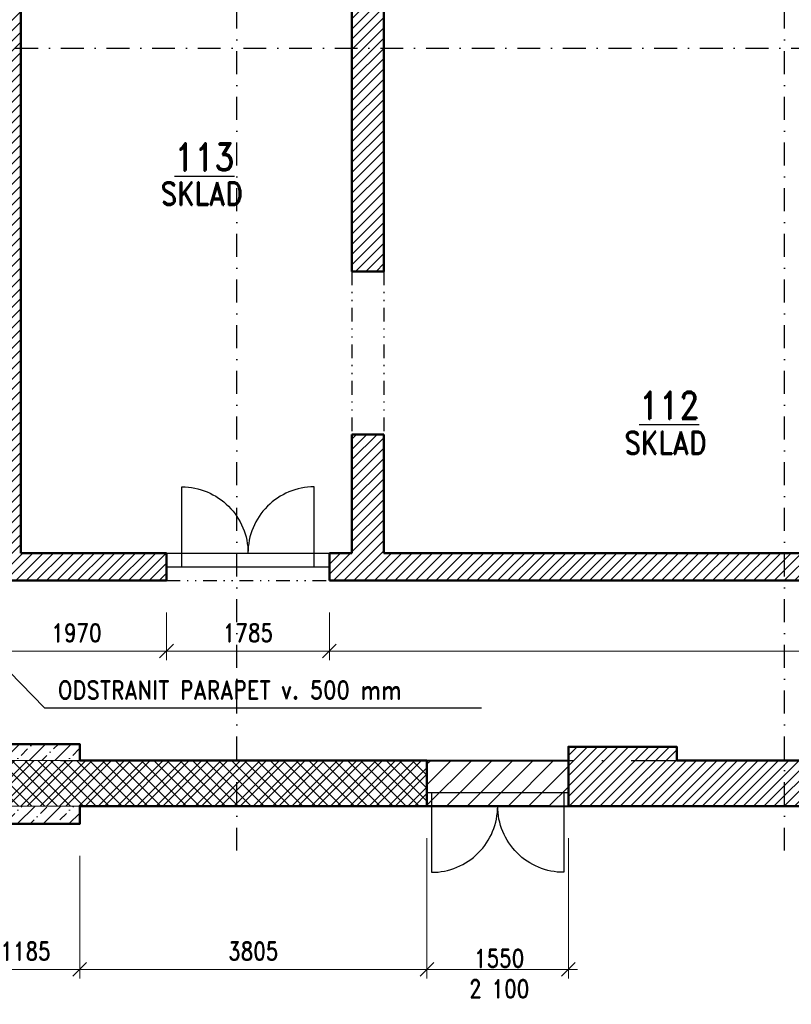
# Model space of a CAD drawing. Header units: millimetres. Extents: x -33711 to 550618, y -222428 to 596511.
# Tile 476 of 656: x 323147 to 331600, y -12908 to -2127. Entities that reach past the tile are written whole.
import ezdxf

# ---------------------------------------------------------------- set-up
doc = ezdxf.new("R2010")
doc.units = ezdxf.units.MM
doc.linetypes.add('DASHDOT', pattern=[0.5, 0.25, -0.125, 0, -0.125])
doc.linetypes.add('DIVIDE', pattern=[8, 3, -1.5, 0.25, -1.5, 0.25, -1.5])
for name, color, linetype in [('IN_BP_BOURACI PRACE', 40, 'Continuous'), ('IN_C_CERCHOVANA', 7, 'DIVIDE'), ('IN_C_OSA', 6, 'DASHDOT'), ('IN_C_TENKA', 7, 'Continuous'), ('IN_TEXT', 7, 'Continuous'), ('IN_VYPLNE OTVORU', 151, 'Continuous')]:
    doc.layers.add(name, color=color, linetype=linetype)
for name, color, linetype, lineweight in [('IN_C_TLUSTA', 5, 'Continuous', 50), ('IN_KOTY', 4, 'Continuous', 13), ('IN_NS_TLUSTA', 1, 'Continuous', 40), ('IN_SRAFY', 8, 'Continuous', 9)]:
    doc.layers.add(name, color=color, linetype=linetype, lineweight=lineweight)
doc.styles.add('Koty', font='romand.shx', dxfattribs={"width": 0.8})
doc.styles.add('ROMAND', font='romand.shx', dxfattribs={"width": 0.85})
doc.dimstyles.new('IN_100', dxfattribs={"dimtxt": 200, "dimasz": 150, "dimexe": 100, "dimexo": 350, "dimgap": 100, "dimtad": 1, "dimdec": 4, "dimrnd": 5, "dimdsep": 46, "dimtxsty": 'Koty', "dimblk": 'OBLIQUE', "dimcen": 40, "dimdle": 100, "dimclrd": 256, "dimclrt": 7, "dimadec": 0, "dimazin": 0, "dimtfac": 1, "dimtdec": 4, "dimtmove": 1, "dimatfit": 3, "dimldrblk": 'ARCHTICK', "dimfxl": 500, "dimtolj": 1, "dimtzin": 0, "dimlwd": -1, "dimlwe": -1, "dimarcsym": 0})

# ---------------------------------------------------------------- blocks, each defined once
blk = doc.blocks.new('_Oblique')
at = {"color": 0, "linetype": 'ByBlock', "lineweight": -2}
blk.add_line((-0.5, -0.5), (0.5, 0.5), dxfattribs=at)
blk = doc.blocks.new('*D50')
at = {"layer": 'DEFPOINTS', "color": 0, "transparency": 16777216}
for p in [(322785, -8268), (324755, -8268), (324755, -9040)]:
    blk.add_point(p, dxfattribs=at)
at = {"layer": 'IN_KOTY', "color": 0, "transparency": 16777216}
for p, q in [((322785, -8618), (322785, -9140)), ((324755, -8618), (324755, -9140))]:
    blk.add_line(p, q, dxfattribs=at)
at = {"layer": 'IN_KOTY', "transparency": 16777216}
blk.add_line((322685, -9040), (324855, -9040), dxfattribs=at)
at = {"layer": 'IN_KOTY', "transparency": 16777216, "xscale": 150, "yscale": 150, "zscale": 150, "rotation": 180}
blk.add_blockref('_Oblique', (322785, -9040), dxfattribs=at)
at = {"layer": 'IN_KOTY', "transparency": 16777216, "xscale": 150, "yscale": 150, "zscale": 150}
blk.add_blockref('_Oblique', (324755, -9040), dxfattribs=at)
at = {"layer": 'IN_KOTY', "color": 7, "transparency": 16777216, "insert": (323770, -8840), "char_height": 200, "attachment_point": 5, "style": 'Koty'}
blk.add_mtext('\\A1;1970', dxfattribs=at)
blk = doc.blocks.new('_ArchTick')
at = {"color": 0, "linetype": 'ByBlock', "lineweight": 13, "const_width": 0.15}
blk.add_lwpolyline([(-0.5, -0.5), (0.5, 0.5)], dxfattribs=at)
blk = doc.blocks.new('*D51')
at = {"layer": 'DEFPOINTS', "color": 0, "transparency": 16777216}
for p in [(322785, -8268), (324755, -8268), (322785, -9040)]:
    blk.add_point(p, dxfattribs=at)
at = {"layer": 'IN_KOTY', "color": 0, "transparency": 16777216}
for p, q in [((322785, -8618), (322785, -9140)), ((324755, -8618), (324755, -9140))]:
    blk.add_line(p, q, dxfattribs=at)
at = {"layer": 'IN_KOTY', "transparency": 16777216}
blk.add_line((324855, -9040), (322685, -9040), dxfattribs=at)
at = {"layer": 'IN_KOTY', "transparency": 16777216, "xscale": 150, "yscale": 150, "zscale": 150, "rotation": 180}
blk.add_blockref('_Oblique', (322785, -9040), dxfattribs=at)
at = {"layer": 'IN_KOTY', "transparency": 16777216, "xscale": 150, "yscale": 150, "zscale": 150}
blk.add_blockref('_Oblique', (324755, -9040), dxfattribs=at)
at = {"layer": 'IN_KOTY', "color": 7, "transparency": 16777216, "insert": (323770, -8840), "char_height": 200, "attachment_point": 5, "style": 'Koty'}
blk.add_mtext('\\A1;1970', dxfattribs=at)
blk = doc.blocks.new('*D52')
at = {"layer": 'DEFPOINTS', "color": 0, "transparency": 16777216}
for p in [(326540, -8268), (341160, -8268), (341160, -9040)]:
    blk.add_point(p, dxfattribs=at)
at = {"layer": 'IN_KOTY', "color": 0, "transparency": 16777216}
for p, q in [((326540, -8618), (326540, -9140)), ((341160, -8618), (341160, -9140))]:
    blk.add_line(p, q, dxfattribs=at)
at = {"layer": 'IN_KOTY', "transparency": 16777216}
blk.add_line((326440, -9040), (341260, -9040), dxfattribs=at)
at = {"layer": 'IN_KOTY', "transparency": 16777216, "xscale": 150, "yscale": 150, "zscale": 150, "rotation": 180}
blk.add_blockref('_Oblique', (326540, -9040), dxfattribs=at)
at = {"layer": 'IN_KOTY', "transparency": 16777216, "xscale": 150, "yscale": 150, "zscale": 150}
blk.add_blockref('_Oblique', (341160, -9040), dxfattribs=at)
at = {"layer": 'IN_KOTY', "color": 7, "transparency": 16777216, "insert": (333850, -8840), "char_height": 200, "attachment_point": 5, "style": 'Koty'}
blk.add_mtext('\\A1;14620', dxfattribs=at)
blk = doc.blocks.new('*D60')
at = {"layer": 'DEFPOINTS', "color": 0, "transparency": 16777216}
for p in [(324755, -8268), (326540, -8268), (326540, -9040)]:
    blk.add_point(p, dxfattribs=at)
at = {"layer": 'IN_KOTY', "color": 0, "transparency": 16777216}
for p, q in [((324755, -8618), (324755, -9140)), ((326540, -8618), (326540, -9140))]:
    blk.add_line(p, q, dxfattribs=at)
at = {"layer": 'IN_KOTY', "transparency": 16777216}
blk.add_line((324655, -9040), (326640, -9040), dxfattribs=at)
at = {"layer": 'IN_KOTY', "transparency": 16777216, "xscale": 150, "yscale": 150, "zscale": 150, "rotation": 180}
blk.add_blockref('_Oblique', (324755, -9040), dxfattribs=at)
at = {"layer": 'IN_KOTY', "transparency": 16777216, "xscale": 150, "yscale": 150, "zscale": 150}
blk.add_blockref('_Oblique', (326540, -9040), dxfattribs=at)
at = {"layer": 'IN_KOTY', "color": 7, "transparency": 16777216, "insert": (325648, -8840), "char_height": 200, "attachment_point": 5, "style": 'Koty'}
blk.add_mtext('\\A1;1785', dxfattribs=at)
blk = doc.blocks.new('*D129')
at = {"layer": 'DEFPOINTS', "color": 0, "transparency": 16777216}
for p in [(327608, -10738), (323804, -10932), (327608, -12525)]:
    blk.add_point(p, dxfattribs=at)
at = {"layer": 'IN_KOTY', "color": 0, "transparency": 16777216}
for p, q in [((327608, -11088), (327608, -12625)), ((323804, -11282), (323804, -12625))]:
    blk.add_line(p, q, dxfattribs=at)
at = {"layer": 'IN_KOTY', "transparency": 16777216}
blk.add_line((323704, -12525), (327708, -12525), dxfattribs=at)
at = {"layer": 'IN_KOTY', "transparency": 16777216, "xscale": 150, "yscale": 150, "zscale": 150, "rotation": 180}
blk.add_blockref('_Oblique', (323804, -12525), dxfattribs=at)
at = {"layer": 'IN_KOTY', "transparency": 16777216, "xscale": 150, "yscale": 150, "zscale": 150}
blk.add_blockref('_Oblique', (327608, -12525), dxfattribs=at)
at = {"layer": 'IN_KOTY', "color": 7, "transparency": 16777216, "insert": (325706, -12325), "char_height": 200, "attachment_point": 5, "style": 'Koty'}
blk.add_mtext('\\A1;3805', dxfattribs=at)
blk = doc.blocks.new('*D130')
at = {"layer": 'DEFPOINTS', "color": 0, "transparency": 16777216}
for p in [(327608, -10738), (329158, -10738), (329158, -12525)]:
    blk.add_point(p, dxfattribs=at)
at = {"layer": 'IN_KOTY', "color": 0, "transparency": 16777216}
for p, q in [((327608, -11088), (327608, -12625)), ((329158, -11088), (329158, -12625))]:
    blk.add_line(p, q, dxfattribs=at)
at = {"layer": 'IN_KOTY', "transparency": 16777216}
blk.add_line((327508, -12525), (329258, -12525), dxfattribs=at)
at = {"layer": 'IN_KOTY', "transparency": 16777216, "xscale": 150, "yscale": 150, "zscale": 150, "rotation": 180}
blk.add_blockref('_Oblique', (327608, -12525), dxfattribs=at)
at = {"layer": 'IN_KOTY', "transparency": 16777216, "xscale": 150, "yscale": 150, "zscale": 150}
blk.add_blockref('_Oblique', (329158, -12525), dxfattribs=at)
at = {"layer": 'IN_KOTY', "color": 7, "transparency": 16777216, "insert": (328400, -12571), "char_height": 200, "attachment_point": 5, "style": 'Koty'}
blk.add_mtext('\\A1;1550\\P2 100', dxfattribs=at)
blk = doc.blocks.new('*D385')
at = {"layer": 'DEFPOINTS', "color": 0, "transparency": 16777216}
for p in [(322618, -10932), (323804, -10932), (323804, -12525)]:
    blk.add_point(p, dxfattribs=at)
at = {"layer": 'IN_KOTY', "color": 0, "transparency": 16777216}
for p, q in [((322618, -11282), (322618, -12625)), ((323804, -11282), (323804, -12625))]:
    blk.add_line(p, q, dxfattribs=at)
at = {"layer": 'IN_KOTY', "transparency": 16777216}
blk.add_line((322518, -12525), (323904, -12525), dxfattribs=at)
at = {"layer": 'IN_KOTY', "transparency": 16777216, "xscale": 150, "yscale": 150, "zscale": 150, "rotation": 180}
blk.add_blockref('_Oblique', (322618, -12525), dxfattribs=at)
at = {"layer": 'IN_KOTY', "transparency": 16777216, "xscale": 150, "yscale": 150, "zscale": 150}
blk.add_blockref('_Oblique', (323804, -12525), dxfattribs=at)
at = {"layer": 'IN_KOTY', "color": 7, "transparency": 16777216, "insert": (323211, -12325), "char_height": 200, "attachment_point": 5, "style": 'Koty'}
blk.add_mtext('\\A1;1185', dxfattribs=at)

msp = doc.modelspace()

# ---------------------------------------------------------------- hatches: boundary and pattern name
at = {"layer": 'IN_SRAFY'}
h = msp.add_hatch(dxfattribs=at)
h.set_pattern_fill('ANSI31', color=256, scale=25)
h.set_pattern_definition([(45, (322314.75, -7710.22), (-56.1266, 56.1266), [])])
h.paths.add_polyline_path([(322405.47557, -7667.56486), (322235.47666, -7667.56486), (322235.47666, -7767.57311), (322405.47557, -7767.57153)])
h.paths.add_polyline_path([(341160.47666, -7967.56486), (337525.47557, -7967.56486), (337525.47557, -8267.56486), (341160.47666, -8267.56486)], flags=17)
h.paths.add_polyline_path([(331525.47557, -7967.56486), (327135.47666, -7967.56486), (327135.47666, -6667.56486), (326785.47666, -6667.56486), (326785.47666, -7967.56486), (326540.47666, -7967.56486), (326540.47666, -8267.56486), (331525.47557, -8267.56486)])
h.paths.add_polyline_path([(327135.47666, -2437.56398), (326785.47666, -2437.56398), (326785.47666, -4882.56486), (327135.47666, -4882.56486)])
h.paths.add_polyline_path([(327135.47666, -267.56486), (328165.47666, -267.56486), (328165.47666, 232.43514), (325380.47666, 232.43514), (325380.47666, -267.56486), (326785.47666, -267.56486), (326785.47666, -2437.56398), (327135.47666, -2437.56398)])
h.paths.add_polyline_path([(331525.47557, 232.43514), (330415.47666, 232.43514), (330415.47666, -267.56486), (331525.47557, -267.56486)])
h.paths.add_polyline_path([(333215.47666, 232.43514), (332765.47666, 232.43514), (332765.47666, -267.56486), (333215.47666, -267.56486)])
h.paths.add_polyline_path([(331665.47666, 232.43514), (331525.47557, 232.43514), (331525.47557, -267.56486), (331665.47666, -267.56486)])
h.paths.add_polyline_path([(324280.47666, 232.43514), (322560.47666, 232.43548), (322560.47666, -2437.56398), (323160.47666, -2437.56398), (323160.47666, -267.56486), (324280.47666, -267.56486)])
h.paths.add_polyline_path([(323160.47666, -2437.56398), (322560.47666, -2437.56398), (322560.47666, -7667.56486), (322405.47557, -7667.56486), (322405.47557, -7767.57153), (322785.47666, -7767.56801), (322785.47666, -8267.56486), (324755.47666, -8267.56486), (324755.47666, -7967.56486), (323160.47666, -7967.56486)])
h.paths.add_polyline_path([(340395.47666, 232.43514), (338245.47666, 232.43514), (338245.47666, -267.56486), (339005.47666, -267.56486), (339005.47666, -2437.56398), (339355.47666, -2437.56398), (339355.47666, -267.56486), (340395.47666, -267.56486)])
h.paths.add_polyline_path([(336795.47666, 232.43514), (335395.47666, 232.43514), (335395.47666, -267.56486), (335695.47666, -267.56486), (335695.47666, -2437.56398), (336045.47666, -2437.56398), (336045.47666, -267.56486), (336795.47666, -267.56486)])
h.paths.add_polyline_path([(336045.47666, -2437.56398), (335695.47666, -2437.56398), (335695.47666, -7967.56486), (331525.47557, -7967.56486), (331525.47557, -8267.56486), (337525.47557, -8267.56486), (337525.47557, -7967.56486), (336045.47666, -7967.56486), (336045.47666, -5427.56486), (337525.47557, -5427.56486), (337525.47557, -5077.56486), (336045.47666, -5077.56486)])
h.paths.add_polyline_path([(343945.47666, 232.43514), (343525.47557, 232.43514), (343525.47557, -267.56486), (343547.97666, -267.56486), (343945.47666, -267.56486)])
h.paths.add_polyline_path([(343525.47557, 232.43514), (341875.47666, 232.43514), (341875.47666, -267.56486), (342320.47666, -267.56486), (342320.47666, -2437.56398), (342670.47666, -2437.56398), (342670.47666, -2290.06486), (342670.47666, -2267.56486), (343525.47557, -2267.56486), (343525.47557, -2167.56486), (342670.47666, -2167.56486), (342670.47666, -1267.56486), (343525.47557, -1267.56486), (343525.47557, -1167.56486), (342670.47666, -1167.56486), (342670.47666, -267.56486), (343525.47557, -267.56486)])
h.paths.add_polyline_path([(339005.47666, -4077.56486), (339355.47666, -4077.56486), (339355.47666, -2437.56398), (339005.47666, -2437.56398)])
h.paths.add_polyline_path([(342320.47666, -3977.56486), (342670.47666, -3977.56486), (342670.47666, -3767.56486), (343525.47557, -3767.56486), (343525.47557, -3417.56486), (342670.47666, -3417.56486), (342670.47666, -2437.56398), (342320.47666, -2437.56398)])
h.paths.add_polyline_path([(342670.47666, -4977.56486), (342320.47666, -4977.56486), (342320.47666, -5077.56486), (337525.47557, -5077.56486), (337525.47557, -5427.56486), (342480.47666, -5427.56486), (342480.47666, -7967.56486), (342480.47666, -8267.56486), (342980.47666, -8267.56486), (342980.47666, -7967.56486), (342830.47666, -7967.56486), (342830.47666, -5427.56486), (342670.47666, -5427.56486)])
h = msp.add_hatch(dxfattribs=at)
h.set_pattern_fill('ANSI31', color=256, scale=25)
h.paths.add_polyline_path([(360256.83147, -10237.56486), (356850.47666, -10237.56486), (356850.47666, -8267.56486), (361310.47666, -8267.56486), (361310.47666, -7967.56486), (356700.47666, -7967.56486), (356700.47666, -8267.56486), (356700.47666, -10237.56486), (355870.47666, -10237.56486), (355525.47557, -10237.56485), (355525.47557, -10737.56486), (360256.83147, -10737.56486)])
h.paths.add_polyline_path([(331525.47557, -10237.56486), (330344.47666, -10237.56486), (330344.47666, -10087.56486), (329158.47666, -10087.56486), (329158.47666, -10737.56486), (331525.47557, -10737.56486)])
h.paths.add_polyline_path([(337525.47557, -10237.56486), (335920.47666, -10237.56486), (334670.47666, -10237.56483), (334670.47666, -10237.56486), (331525.47557, -10237.56486), (331525.47557, -10737.56486), (337525.47557, -10737.56486)])
h.paths.add_polyline_path([(335920.47666, -10087.56486), (334670.47666, -10087.56486), (334670.47666, -10237.56398), (335920.47666, -10237.56398)])
h.paths.add_polyline_path([(343525.47557, -10237.56486), (342570.47666, -10237.56486), (341320.47666, -10237.56484), (341320.47666, -10237.56486), (337525.47557, -10237.56486), (337525.47557, -10737.56486), (343525.47557, -10737.56486)])
h.paths.add_polyline_path([(342570.47666, -10087.56486), (341320.47666, -10087.56486), (341320.47666, -10237.56398), (342570.47666, -10237.56398)])
h.paths.add_polyline_path([(349525.47557, -10237.56486), (349220.47666, -10237.56486), (347970.47666, -10237.56484), (347970.47666, -10237.56486), (343525.47557, -10237.56486), (343525.47557, -10737.56486), (349525.47557, -10737.56486)])
h.paths.add_polyline_path([(349220.47666, -10087.56486), (347970.47666, -10087.56486), (347970.47666, -10237.56398), (349220.47666, -10237.56398)])
h.paths.add_polyline_path([(355525.47557, -10237.56398), (354620.47666, -10237.56398), (354620.47666, -10237.56486), (349525.47557, -10237.56486), (349525.47557, -10737.56486), (355525.47557, -10737.56486)])
h.paths.add_polyline_path([(355870.47666, -10087.56486), (355525.47557, -10087.56486), (355525.47557, -10237.56398), (355870.47666, -10237.56398)], flags=17)
h.paths.add_polyline_path([(355525.47557, -10087.56486), (354620.47666, -10087.56486), (354620.47666, -10237.56398), (355525.47557, -10237.56398)])
h = msp.add_hatch(dxfattribs=at)
h.set_pattern_fill('BETON-PROSTY', color=256, scale=50, pattern_type=2)
h.set_pattern_definition([(45, (19814, 0), (-141.42136, 141.42136), []), (45, (19955.42, 0), (-70.71068, 212.13203), [100, -50, 0, -50])])
h.paths.add_polyline_path([(323804.47666, -10057.56486), (322618.47666, -10057.56486), (322618.47666, -10237.56398), (323804.47666, -10237.56486)])
h.paths.add_polyline_path([(323804.77895, -10737.56486), (322618.47666, -10737.56486), (322618.47666, -10931.58989), (323804.47666, -10931.58989)])
h = msp.add_hatch(dxfattribs=at)
h.set_pattern_fill('ZDIVO-STR_PEV', color=256, scale=50, pattern_type=2)
h.set_pattern_definition([(45, (0, 0), (-106.06602, 106.06602), []), (45, (70.71, 0), (-106.06602, 106.06602), []), (135, (0, 0), (-70.710678, -70.710678), [])])
edge = h.paths.add_edge_path()
edge.add_line((323613.68928, -10237.56486), (322618.47666, -10237.56486))
edge.add_line((322618.47666, -10237.56486), (322505.48207, -10237.56486))
edge.add_line((322505.48207, -10237.56486), (322505.48207, -10237.56876))
edge.add_line((322505.48207, -10237.56876), (321908.47666, -10237.56398))
edge.add_line((321908.47666, -10237.56398), (321908.47666, -10737.56486))
edge.add_line((321908.47666, -10737.56486), (322618.47666, -10737.56486))
edge.add_line((322618.47666, -10737.56486), (323563.4569, -10737.56486))
edge.add_arc((323189.12726, -10725.0282), 374.53951, 358.081825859, 366.168274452)
edge.add_arc((323365.24485, -10435.22631), 317.48178, 308.18166878, 398.505624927)
edge = h.paths.add_edge_path()
edge.add_line((325525.47557, -10237.56486), (323804.47666, -10237.56486))
edge.add_line((323804.47666, -10237.56486), (323613.68928, -10237.56486))
edge.add_arc((323365.24485, -10435.22631), 317.48178, -51.81833122, 38.505624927, ccw=False)
edge.add_arc((323189.12726, -10725.0282), 374.53951, -1.918174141, 6.168274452, ccw=False)
edge.add_line((323563.4569, -10737.56486), (323855.47666, -10737.56486))
edge.add_line((323855.47666, -10737.56486), (325525.47557, -10737.56486))
edge.add_line((325525.47557, -10737.56486), (325525.47557, -10237.56486))
h.paths.add_polyline_path([(327608.47666, -10237.56486), (325525.47557, -10237.56486), (325525.47557, -10737.56486), (327608.47666, -10737.56486)])
at = {"layer": 'IN_SRAFY', "lineweight": 30}
h = msp.add_hatch(dxfattribs=at)
h.set_pattern_fill('ANSI31', color=12, scale=50)
h.set_pattern_definition([(45, (-1342, 0), (-112.2532, 112.2532), [])])
h.paths.add_polyline_path([(327608.47666, -10237.56486), (327608.47666, -10587.56486), (329158.47666, -10587.56486), (329158.47666, -10237.56486)])
h.paths.add_polyline_path([(327658.47666, -10587.56486), (327658.47666, -10737.56486), (329108.47666, -10737.56486), (329108.47666, -10587.56486)])
h.paths.add_polyline_path([(329158.47666, -10587.56486), (329108.47666, -10587.56486), (329108.47666, -10737.56486), (329158.47666, -10737.56486)])
h.paths.add_polyline_path([(327608.47666, -10737.56486), (327658.47666, -10737.56486), (327658.47666, -10587.56486), (327608.47666, -10587.56486)])

# ---------------------------------------------------------------- linework, layer by layer
at = {"layer": 'IN_BP_BOURACI PRACE'}
for p, q in [((327608.47666, -10587.56486), (329158.47666, -10587.56486)), ((327658.47666, -10587.56486), (327658.47666, -10737.56486)), ((329108.47666, -10587.56486), (329108.47666, -10737.56486)), ((327608.47666, -10737.56486), (329158.47666, -10737.56486))]:
    msp.add_line(p, q, dxfattribs=at)
for points in [[(327658.47666, -10737.56486), (327658.47666, -11462.56486, 0.4142135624), (328383.47666, -10737.56486)], [(329108.47666, -10737.56486), (329108.47666, -11462.56486, -0.4142135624), (328383.47666, -10737.56486)]]:
    msp.add_lwpolyline(points, format="xyb", dxfattribs=at)
at = {"layer": 'IN_C_CERCHOVANA', "ltscale": 50}
for p, q in [((326785.47666, -4882.56486), (326785.47666, -6667.56486)), ((327135.47666, -4882.56486), (327135.47666, -6667.56486)), ((324755.47667, -8267.56486), (326540.47666, -8267.56486))]:
    msp.add_line(p, q, dxfattribs=at)
at = {"layer": 'IN_C_OSA', "color": 4, "ltscale": 1000}
for p, q in [((325525.47557, -11223.72868), (325525.47557, 15993.75208)), ((331525.47557, -11223.72868), (331525.47557, 15993.75208)), ((291091.3862, -2437.56398), (356092.68823, -2437.56398))]:
    msp.add_line(p, q, dxfattribs=at)
at = {"layer": 'IN_C_OSA', "color": 4, "ltscale": 2500}
msp.add_line((291091.3862, -10237.56486), (356092.68823, -10237.56398), dxfattribs=at)
at = {"layer": 'IN_C_TLUSTA'}
for p, q in [((323160.47666, -267.56486), (323160.47666, -7967.56486)), ((326785.47666, -267.56486), (326785.47666, -4882.56486)), ((327135.47666, -267.56486), (327135.47666, -4882.56486)), ((326785.47666, -4882.56486), (327135.47666, -4882.56486)), ((326785.47666, -6667.56486), (327135.47666, -6667.56486)), ((326785.47666, -6667.56486), (326785.47666, -7967.56486)), ((327135.47666, -6667.56486), (327135.47666, -7967.56486)), ((323160.47666, -7967.56486), (324755.47666, -7967.56486)), ((324755.47666, -8267.56486), (324755.47666, -7967.56486)), ((326540.47666, -8267.56486), (326540.47666, -7967.56486)), ((326540.47666, -7967.56486), (326785.47666, -7967.56486)), ((327135.47666, -7967.56486), (335695.47666, -7967.56486)), ((324755.47666, -8267.56486), (322785.47666, -8267.56486)), ((341160.47666, -8267.56486), (326540.47666, -8267.56486)), ((327608.47666, -10237.56486), (327608.47666, -10737.56486)), ((329158.47666, -10237.56486), (329158.47666, -10737.56486)), ((330344.47666, -10237.56398), (334670.47666, -10237.56486)), ((328950.47666, -10737.56486), (323837.99493, -10737.56486)), ((329158.47666, -10737.56486), (360256.83147, -10737.56486))]:
    msp.add_line(p, q, dxfattribs=at)
for points in [[(322618.47666, -10237.56398), (322618.47666, -10057.56486), (323804.47666, -10057.56486), (323804.47666, -10237.56486), (327608.47666, -10237.56486)], [(329158.47666, -10237.56398), (329158.47666, -10087.56486), (330344.47666, -10087.56486), (330344.47666, -10237.56398)], [(322618.47666, -10737.56486), (322618.47666, -10931.58989), (323804.47666, -10931.58989), (323804.77895, -10737.56486), (327608.47666, -10737.56486)]]:
    msp.add_lwpolyline(points, dxfattribs=at)
at = {"layer": 'IN_NS_TLUSTA'}
for p, q in [((327608.47666, -10237.56486), (329158.47666, -10237.56486)), ((327608.47666, -10737.56486), (329158.47666, -10737.56486))]:
    msp.add_line(p, q, dxfattribs=at)
at = {"layer": 'IN_SRAFY'}
for p, q in [((322618.47666, -10237.56486), (323855.47666, -10237.56486)), ((322618.47666, -10737.56486), (323855.47666, -10737.56486))]:
    msp.add_line(p, q, dxfattribs=at)
at = {"layer": 'IN_VYPLNE OTVORU'}
for p, q in [((324755.47666, -7967.56486), (326540.47666, -7967.56486)), ((324922.97666, -8117.56486), (324922.97666, -7967.56486)), ((326372.97666, -8117.56486), (326372.97666, -7967.56486)), ((324755.47666, -8117.56486), (326540.47666, -8117.56486))]:
    msp.add_line(p, q, dxfattribs=at)
for points in [[(324922.97666, -7967.56486), (324922.97666, -7242.56486, -0.4142135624), (325647.97666, -7967.56486)], [(326372.97666, -7967.56486), (326372.97666, -7242.56486, 0.4142135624), (325647.97666, -7967.56486)]]:
    msp.add_lwpolyline(points, format="xyb", dxfattribs=at)

# ---------------------------------------------------------------- texts
at = {"layer": 'IN_TEXT', "attachment_point": 7, "style": 'ROMAND'}
for s, insert, char_height, width in [('{\\L\\C0;113}', (324843.58904, -3779.69963), 300, 945.9689616), ('{\\C0;SKLAD}', (324690.32745, -4156.31063), 250, 2497.377199), ('{\\L\\C0;112}', (329933.829, -6497.62419), 300, 945.9689616), ('{\\C0;SKLAD}', (329771.42881, -6885.45754), 250, 2497.377199), ('{\\C0;ODSTRANIT PARAPET v. 500 mm}', (323564.8887, -9566.10829), 200, 4892.7072441)]:
    msp.add_mtext(s, dxfattribs=dict(at, insert=insert, char_height=char_height, width=width))

# ---------------------------------------------------------------- dimensions: what is measured, and where the dimension line sits
at = {"layer": 'IN_KOTY'}
for base, p1, p2, picture, middle in [((324755.47666, -9039.65864), (322785.47666, -8267.56486), (324755.47666, -8267.56486), '*D50', (323770.47666, -8839.65864)), ((322785.47666, -9039.6769), (324755.47666, -8267.56486), (322785.47666, -8267.56486), '*D51', (323770.47666, -8839.6769)), ((326540.47666, -9039.6769), (324755.47666, -8267.56486), (326540.47666, -8267.56486), '*D60', (325647.97666, -8839.6769)), ((341160.47666, -9039.69127), (326540.47666, -8267.56486), (341160.47666, -8267.56486), '*D52', (333850.47666, -8839.69127)), ((327608.47666, -12524.9398), (323804.47666, -10931.58989), (327608.47666, -10737.56486), '*D129', (325706.47666, -12324.9398)), ((323804.47666, -12524.9398), (322618.47666, -10931.58989), (323804.47666, -10931.58989), '*D385', (323211.47666, -12324.9398))]:
    dim = msp.add_linear_dim(base=base, p1=p1, p2=p2, dimstyle='IN_100', dxfattribs=at)
    dim.commit()
    dim.dimension.update_dxf_attribs({"geometry": picture, "text_midpoint": middle})
dim = msp.add_linear_dim(base=(329158.47666, -12524.9398), p1=(327608.47666, -10737.56486), p2=(329158.47666, -10737.56486), text='<>\\P2 100', dimstyle='IN_100', dxfattribs=at)
dim.commit()
dim.dimension.update_dxf_attribs({"geometry": '*D130', "text_midpoint": (328399.71584, -12937.52674), "dimtype": 160})

# ---------------------------------------------------------------- leaders
at = {"layer": 'IN_C_TENKA'}
msp.add_leader([(321855.1052, -8056.32751), (323417.87287, -9660.08958), (328207.47244, -9660.08958)], dimstyle='IN_100', override={"dimgap": 150, "dimtad": 0, "dimfxl": 0.5}, dxfattribs=at)

doc.saveas('drawing.dxf')
